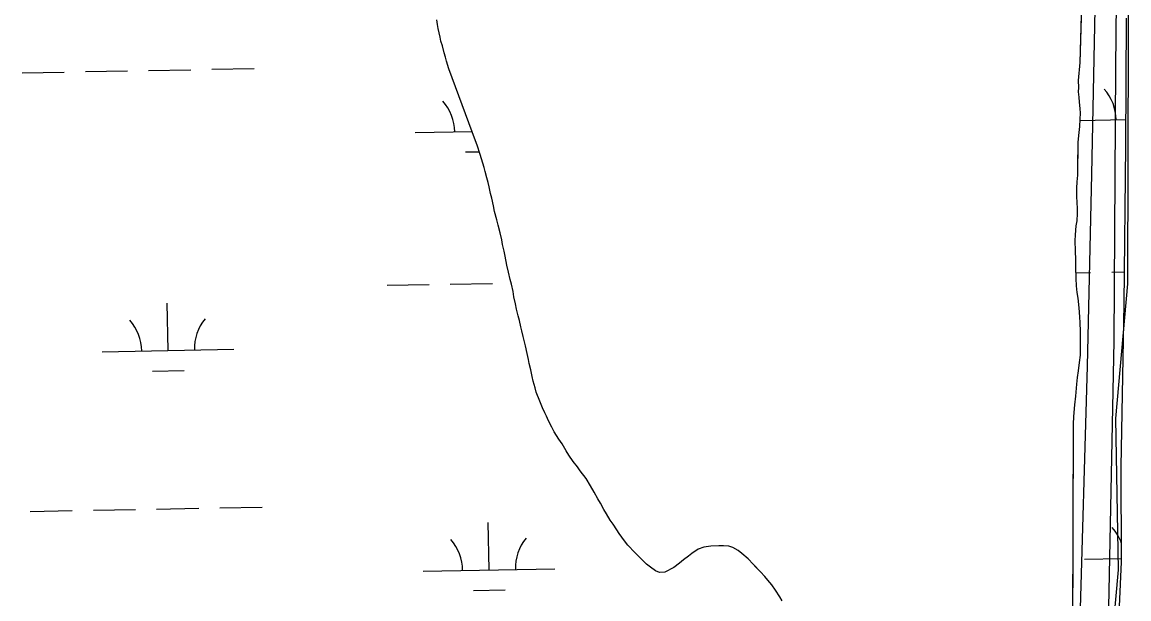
# Model space of a CAD drawing. Extents: x 3925854 to 3964121, y 224593 to 250589.
# Drawn here: x 3941957 to 3942797, y 241571 to 242008 of the extents above; entities that cross this region are included whole.
import ezdxf

# ---------------------------------------------------------------- set-up
doc = ezdxf.new("R2010")
doc.units = 0
for name, color, linetype in [('V-RIVR-EDGE', 7, 'Continuous'), ('V-RIVR-JETY', 7, 'Continuous'), ('V-TOPO-SHOR', 7, 'Continuous'), ('V-WETL-SWMP', 7, 'Continuous')]:
    doc.layers.add(name, color=color, linetype=linetype)

msp = doc.modelspace()

# ---------------------------------------------------------------- linework, layer by layer
at = {"layer": 'V-RIVR-EDGE'}
msp.add_lwpolyline([(3942611.297, 243046.196), (3942673.743, 242872.165), (3942709.573, 242708.371), (3942741.308, 242560.956), (3942781.233, 242428.897), (3942782.257, 242388.972), (3942782.257, 242367.474), (3942795.565, 242317.312), (3942796.589, 242186.277), (3942795.565, 241809.551), (3942786.352, 241707.18), (3942788.399, 241592.524), (3942784.304, 241547.481), (3942780.209, 241524.959), (3942784.304, 241461.489), (3942789.423, 241427.706), (3942782.257, 241405.185), (3942784.304, 241365.26), (3942789.423, 241332.501), (3942782.257, 241309.979), (3942780.209, 241272.102), (3942781.233, 241173.826), (3942770.996, 241115.474)], dxfattribs=at)
at = {"layer": 'V-RIVR-JETY'}
for points in [[(3942769.979, 241093.915), (3942774.399, 241248.132), (3942777.831, 241397.654), (3942781.567, 241576.334), (3942785.419, 241766.3), (3942786.623, 241973.226), (3942788.702, 242173.557), (3942787.403, 242320.309), (3942784.147, 242369.254), (3942778.982, 242415.4), (3942769.125, 242462.532), (3942745.53, 242545.552)], [(3942753.828, 241112.093), (3942757.154, 241251.271), (3942760.489, 241391.389), (3942759.268, 241545.663), (3942765.117, 241746.898), (3942768.511, 241892.66), (3942772.469, 242092.971), (3942776.176, 242268.828), (3942772.256, 242344.307), (3942757.165, 242431.001), (3942735.372, 242506.478)]]:
    msp.add_lwpolyline(points, dxfattribs=at)
at = {"layer": 'V-TOPO-SHOR'}
for points in [[(3942768.3, 242276.465), (3942759.301, 241977.181), (3942758.15, 241963.554), (3942758.264, 241958.331), (3942758.232, 241955.132), (3942758.527, 241951.089), (3942758.991, 241947.21), (3942759.446, 241942.492), (3942759.747, 241938.953), (3942759.362, 241934.41), (3942759.135, 241928.688), (3942758.586, 241924.316), (3942757.834, 241916.914), (3942757.777, 241911.358), (3942757.695, 241903.447), (3942757.644, 241898.564)], [(3942340.069, 241756.472), (3942338.785, 241762.378), (3942336.972, 241769.436), (3942335.973, 241773.757), (3942335.297, 241776.862), (3942334.136, 241781.724), (3942333.261, 241785.134), (3942332.037, 241790.299), (3942331.302, 241794.145), (3942330.079, 241799.681), (3942329.378, 241803.529), (3942328.256, 241809.063), (3942327.251, 241812.778), (3942325.928, 241818.346), (3942324.635, 241823.581), (3942323.359, 241830.429), (3942322.557, 241834.11), (3942321.43, 241839.34), (3942320.793, 241842.848), (3942319.503, 241848.216), (3942318.047, 241853.822), (3942317.078, 241857.94), (3942315.292, 241864.391), (3942314.496, 241868.711), (3942313.207, 241874.347), (3942312.235, 241878.029), (3942311.141, 241882.957), (3942310.369, 241886.299), (3942309.562, 241889.709), (3942308.096, 241894.573), (3942307.455, 241897.542), (3942306.48, 241901.022), (3942304.526, 241907.473), (3942302.14, 241914.569), (3942300.995, 241917.816), (3942280.515, 241972.448), (3942278.891, 241978.191), (3942278.08, 241981.23), (3942277.105, 241984.607), (3942275.813, 241990.008), (3942274.67, 241993.389), (3942274.029, 241996.426), (3942272.581, 242003.006), (3942271.94, 242006.043), (3942271.473, 242009.754)], [(3942757.644, 241898.564), (3942757.574, 241891.828), (3942757.017, 241886.784), (3942756.966, 241881.902), (3942756.898, 241875.336), (3942757.025, 241871.461), (3942757.31, 241866.407), (3942757.273, 241862.872), (3942757.046, 241857.148), (3942756.333, 241853.451), (3942755.926, 241846.551), (3942755.711, 241842.009), (3942755.801, 241834.429), (3942756.065, 241827.523), (3942756.178, 241822.135), (3942756.257, 241813.546), (3942756.704, 241807.817), (3942757.154, 241802.761), (3942757.785, 241798.544), (3942758.551, 241791.296), (3942759.153, 241784.386), (3942759.442, 241779.838), (3942759.544, 241773.438), (3942759.665, 241768.889), (3942759.766, 241762.153), (3942759.526, 241755.421), (3942758.795, 241749.703), (3942758.056, 241743.482), (3942757.331, 241738.437), (3942756.939, 241733.221), (3942756.003, 241724.138), (3942755.262, 241717.748), (3942754.666, 241708.831), (3942754.269, 241702.941), (3942753.728, 241537.26)], [(3942533.447, 241569.08), (3942531.793, 241571.96), (3942528.479, 241577.047), (3942525.659, 241581.116), (3942522.665, 241584.684), (3942520.504, 241587.399), (3942517.174, 241590.969), (3942513.674, 241594.543), (3942511.507, 241596.755), (3942507.845, 241600.832), (3942503.006, 241604.924), (3942500.165, 241607.142), (3942496.147, 241609.372), (3942492.958, 241610.417), (3942489.09, 241610.794), (3942485.385, 241610.665), (3942479.491, 241610.556), (3942474.094, 241609.77), (3942469.867, 241608.129), (3942464.952, 241604.981), (3942462.404, 241602.989), (3942458.671, 241599.997), (3942455.615, 241597.67), (3942451.37, 241594.178), (3942444.431, 241590.883), (3942440.386, 241590.588), (3942437.369, 241591.798), (3942433.525, 241594.533), (3942430.685, 241596.751), (3942426.017, 241601.344), (3942421.686, 241605.768), (3942416.523, 241611.209), (3942413.863, 241614.435), (3942409.881, 241620.202), (3942408.054, 241622.748), (3942405.238, 241627.153), (3942403.082, 241630.207), (3942400.268, 241634.952), (3942398.281, 241638.171), (3942395.637, 241643.082), (3942393.651, 241646.302), (3942390.841, 241651.383), (3942388.027, 241656.126), (3942384.717, 241661.717), (3942380.232, 241667.656), (3942378.244, 241670.54), (3942375.088, 241674.781), (3942371.77, 241679.531), (3942369.781, 241682.75), (3942366.638, 241688.003), (3942364.149, 241691.565), (3942360.672, 241697.158), (3942358.855, 241700.711), (3942356.211, 241705.622), (3942354.733, 241709.006), (3942353.414, 241711.713), (3942351.597, 241715.268), (3942349.629, 241720.339), (3942347.008, 241727.272), (3942346.033, 241730.649), (3942344.738, 241735.714), (3942343.932, 241739.089), (3942342.807, 241744.321), (3942341.677, 241749.046), (3942341.036, 241752.083), (3942340.069, 241756.472)]]:
    msp.add_lwpolyline(points, dxfattribs=at)
at = {"layer": 'V-WETL-SWMP'}
for p, q in [((3942271.94, 242006.044), (3942271.473, 242009.754)), ((3942760.38, 242013.078), (3942759.301, 241977.18)), ((3942794.187, 241913.988), (3942794.788, 242010.812)), ((3942272.582, 242003.007), (3942271.94, 242006.044)), ((3942274.029, 241996.425), (3942272.582, 242003.007)), ((3942274.671, 241993.388), (3942274.029, 241996.425)), ((3942275.814, 241990.008), (3942274.671, 241993.388)), ((3942277.105, 241984.607), (3942275.814, 241990.008)), ((3942278.081, 241981.229), (3942277.105, 241984.607)), ((3942278.891, 241978.19), (3942278.081, 241981.229)), ((3942280.515, 241972.448), (3942278.891, 241978.19)), ((3942759.301, 241977.18), (3942758.15, 241963.553)), ((3941956.895, 241969.493), (3941988.89, 241970.074)), ((3942004.887, 241970.365), (3942036.882, 241970.947)), ((3942052.88, 241971.238), (3942084.874, 241971.82)), ((3942100.872, 241972.111), (3942132.866, 241972.692)), ((3942300.996, 241917.815), (3942280.515, 241972.448)), ((3942758.15, 241963.553), (3942758.264, 241958.332)), ((3942758.264, 241958.332), (3942758.231, 241955.133)), ((3942758.231, 241955.133), (3942758.526, 241951.089)), ((3942758.526, 241951.089), (3942758.991, 241947.211)), ((3942758.991, 241947.211), (3942759.447, 241942.492)), ((3942759.447, 241942.492), (3942759.747, 241938.953)), ((3942759.363, 241934.411), (3942759.135, 241928.688)), ((3942759.32, 241933.333), (3942794.311, 241933.969)), ((3942759.747, 241938.953), (3942759.363, 241934.411)), ((3942255.085, 241924.164), (3942298.321, 241924.95)), ((3942758.585, 241924.316), (3942757.834, 241916.915)), ((3942759.135, 241928.688), (3942758.585, 241924.316)), ((3942302.141, 241914.57), (3942300.996, 241917.815)), ((3942757.834, 241916.915), (3942757.574, 241891.829)), ((3942293.359, 241909.427), (3942303.806, 241909.617)), ((3942304.526, 241907.474), (3942302.141, 241914.57)), ((3942306.479, 241901.021), (3942304.526, 241907.474)), ((3942793.146, 241794.172), (3942794.187, 241913.988)), ((3942307.454, 241897.542), (3942306.479, 241901.021)), ((3942308.096, 241894.572), (3942307.454, 241897.542)), ((3942309.561, 241889.708), (3942308.096, 241894.572)), ((3942757.574, 241891.829), (3942757.017, 241886.784)), ((3942310.368, 241886.298), (3942309.561, 241889.708)), ((3942311.141, 241882.956), (3942310.368, 241886.298)), ((3942312.235, 241878.028), (3942311.141, 241882.956)), ((3942757.017, 241886.784), (3942756.966, 241881.901)), ((3942313.207, 241874.347), (3942312.235, 241878.028)), ((3942314.496, 241868.71), (3942313.207, 241874.347)), ((3942756.966, 241881.901), (3942756.898, 241875.335)), ((3942756.898, 241875.335), (3942757.026, 241871.461)), ((3942315.293, 241864.391), (3942314.496, 241868.71)), ((3942757.026, 241871.461), (3942757.31, 241866.407)), ((3942757.31, 241866.407), (3942757.274, 241862.871)), ((3942317.078, 241857.941), (3942315.293, 241864.391)), ((3942318.046, 241853.822), (3942317.078, 241857.941)), ((3942757.046, 241857.148), (3942756.334, 241853.451)), ((3942757.274, 241862.871), (3942757.046, 241857.148)), ((3942319.503, 241848.217), (3942318.046, 241853.822)), ((3942756.334, 241853.451), (3942755.926, 241846.552)), ((3942320.794, 241842.849), (3942319.503, 241848.217)), ((3942321.431, 241839.34), (3942320.794, 241842.849)), ((3942755.926, 241846.552), (3942755.71, 241842.008)), ((3942755.71, 241842.008), (3942755.8, 241834.43)), ((3942322.556, 241834.109), (3942321.431, 241839.34)), ((3942323.36, 241830.43), (3942322.556, 241834.109)), ((3942755.8, 241834.43), (3942756.065, 241827.524)), ((3942324.636, 241823.58), (3942323.36, 241830.43)), ((3942325.928, 241818.347), (3942324.636, 241823.58)), ((3942756.065, 241827.524), (3942756.178, 241822.134)), ((3942327.251, 241812.777), (3942325.928, 241818.347)), ((3942756.178, 241822.134), (3942756.257, 241813.546)), ((3942756.218, 241817.825), (3942767.599, 241818.032)), ((3942783.596, 241818.323), (3942793.357, 241818.501)), ((3942233.779, 241808.326), (3942265.774, 241808.908)), ((3942281.771, 241809.198), (3942313.766, 241809.78)), ((3942328.257, 241809.062), (3942327.251, 241812.777)), ((3942329.378, 241803.528), (3942328.257, 241809.062)), ((3942756.257, 241813.546), (3942756.703, 241807.817)), ((3942756.703, 241807.817), (3942757.155, 241802.761)), ((3942330.079, 241799.681), (3942329.378, 241803.528)), ((3942331.301, 241794.146), (3942330.079, 241799.681)), ((3942757.155, 241802.761), (3942757.785, 241798.545)), ((3942757.785, 241798.545), (3942758.552, 241791.296)), ((3942067.587, 241758.866), (3942066.932, 241794.86)), ((3942332.036, 241790.299), (3942331.301, 241794.146)), ((3942333.262, 241785.134), (3942332.036, 241790.299)), ((3942758.552, 241791.296), (3942759.154, 241784.387)), ((3942790.655, 241670.74), (3942793.146, 241794.172)), ((3942334.136, 241781.724), (3942333.262, 241785.134)), ((3942335.298, 241776.862), (3942334.136, 241781.724)), ((3942759.154, 241784.387), (3942759.443, 241779.837)), ((3942335.973, 241773.757), (3942335.298, 241776.862)), ((3942336.972, 241769.436), (3942335.973, 241773.757)), ((3942759.443, 241779.837), (3942759.545, 241773.438)), ((3942759.545, 241773.438), (3942759.666, 241768.89)), ((3942338.784, 241762.379), (3942336.972, 241769.436)), ((3942759.666, 241768.89), (3942759.765, 241762.154)), ((3942017.595, 241757.957), (3942117.579, 241759.775)), ((3942340.07, 241756.472), (3942338.784, 241762.379)), ((3942341.035, 241752.084), (3942340.07, 241756.472)), ((3942759.765, 241762.154), (3942759.527, 241755.421)), ((3942341.677, 241749.047), (3942341.035, 241752.084)), ((3942342.807, 241744.321), (3942341.677, 241749.047)), ((3942758.794, 241749.704), (3942758.056, 241743.482)), ((3942759.527, 241755.421), (3942758.794, 241749.704)), ((3942055.869, 241743.22), (3942079.865, 241743.656)), ((3942343.931, 241739.089), (3942342.807, 241744.321)), ((3942758.056, 241743.482), (3942757.33, 241738.438)), ((3942344.738, 241735.713), (3942343.931, 241739.089)), ((3942346.032, 241730.648), (3942344.738, 241735.713)), ((3942756.939, 241733.222), (3942756.003, 241724.139)), ((3942757.33, 241738.438), (3942756.939, 241733.222)), ((3942347.008, 241727.271), (3942346.032, 241730.648)), ((3942349.63, 241720.34), (3942347.008, 241727.271)), ((3942756.003, 241724.139), (3942755.263, 241717.749)), ((3942351.598, 241715.268), (3942349.63, 241720.34)), ((3942353.413, 241711.713), (3942351.598, 241715.268)), ((3942755.263, 241717.749), (3942754.666, 241708.831)), ((3942354.732, 241709.006), (3942353.413, 241711.713)), ((3942356.212, 241705.623), (3942354.732, 241709.006)), ((3942754.666, 241708.831), (3942754.268, 241702.941)), ((3942358.855, 241700.712), (3942356.212, 241705.623)), ((3942360.671, 241697.157), (3942358.855, 241700.712)), ((3942754.268, 241702.941), (3942753.728, 241537.261)), ((3942364.149, 241691.565), (3942360.671, 241697.157)), ((3942366.637, 241688.003), (3942364.149, 241691.565)), ((3942369.782, 241682.751), (3942366.637, 241688.003)), ((3942371.769, 241679.531), (3942369.782, 241682.751)), ((3942375.088, 241674.782), (3942371.769, 241679.531)), ((3942378.243, 241670.54), (3942375.088, 241674.782)), ((3942380.233, 241667.656), (3942378.243, 241670.54)), ((3942384.718, 241661.717), (3942380.233, 241667.656)), ((3942791.119, 241598.719), (3942790.655, 241670.74)), ((3942388.028, 241656.126), (3942384.718, 241661.717)), ((3942390.841, 241651.382), (3942388.028, 241656.126)), ((3942393.651, 241646.301), (3942390.841, 241651.382)), ((3942058.928, 241638.618), (3942090.922, 241639.2)), ((3942106.92, 241639.491), (3942138.914, 241640.072)), ((3942395.638, 241643.082), (3942393.651, 241646.301)), ((3942398.281, 241638.171), (3942395.638, 241643.082)), ((3941962.943, 241636.873), (3941994.938, 241637.454)), ((3942010.936, 241637.745), (3942042.93, 241638.327)), ((3942400.268, 241634.951), (3942398.281, 241638.171)), ((3942403.081, 241630.207), (3942400.268, 241634.951)), ((3942405.239, 241627.154), (3942403.081, 241630.207)), ((3942311.125, 241592.453), (3942310.47, 241628.447)), ((3942408.055, 241622.747), (3942405.239, 241627.154)), ((3942409.881, 241620.203), (3942408.055, 241622.747)), ((3942413.862, 241614.436), (3942409.881, 241620.203)), ((3942416.523, 241611.21), (3942413.862, 241614.436)), ((3942421.686, 241605.768), (3942416.523, 241611.21)), ((3942426.018, 241601.345), (3942421.686, 241605.768)), ((3942464.952, 241604.982), (3942462.405, 241602.988)), ((3942469.868, 241608.13), (3942464.952, 241604.982)), ((3942474.094, 241609.77), (3942469.868, 241608.13)), ((3942479.49, 241610.556), (3942474.094, 241609.77)), ((3942485.385, 241610.664), (3942479.49, 241610.556)), ((3942489.09, 241610.793), (3942485.385, 241610.664)), ((3942492.959, 241610.417), (3942489.09, 241610.793)), ((3942496.148, 241609.373), (3942492.959, 241610.417)), ((3942500.166, 241607.143), (3942496.148, 241609.373)), ((3942503.005, 241604.924), (3942500.166, 241607.143)), ((3942430.685, 241596.75), (3942426.018, 241601.345)), ((3942433.525, 241594.532), (3942430.685, 241596.75)), ((3942455.615, 241597.67), (3942451.369, 241594.178)), ((3942458.67, 241599.996), (3942455.615, 241597.67)), ((3942462.405, 241602.988), (3942458.67, 241599.996)), ((3942507.846, 241600.833), (3942503.005, 241604.924)), ((3942511.508, 241596.754), (3942507.846, 241600.833)), ((3942517.173, 241590.97), (3942511.508, 241596.754)), ((3942762.958, 241600.669), (3942791.103, 241601.181)), ((3942789.555, 241564.643), (3942791.119, 241598.719)), ((3942261.133, 241591.544), (3942361.116, 241593.362)), ((3942437.369, 241591.798), (3942433.525, 241594.532)), ((3942440.387, 241590.588), (3942437.369, 241591.798)), ((3942444.432, 241590.883), (3942440.387, 241590.588)), ((3942451.369, 241594.178), (3942444.432, 241590.883)), ((3942520.503, 241587.4), (3942517.173, 241590.97)), ((3942522.664, 241584.683), (3942520.503, 241587.4)), ((3942525.658, 241581.116), (3942522.664, 241584.683)), ((3942528.478, 241577.046), (3942525.658, 241581.116)), ((3942299.407, 241576.807), (3942323.403, 241577.243)), ((3942531.793, 241571.96), (3942528.478, 241577.046)), ((3942533.447, 241569.08), (3942531.793, 241571.96))]:
    msp.add_line(p, q, dxfattribs=at)
for centre, start, end in [((3942751.659, 241933.668), 0.269879, 41.813537), ((3942249.834, 241924.544), 0.269879, 41.813537), ((3942012.344, 241758.337), 0.269879, 41.813537), ((3942122.812, 241760.345), 140.269876, 181.813534), ((3942757.707, 241601.048), 19.01592, 41.813537), ((3942255.882, 241591.924), 0.269879, 41.813537), ((3942366.35, 241593.932), 140.269876, 181.813534)]:
    msp.add_arc(centre, 35.246, start, end, dxfattribs=at)

doc.saveas('drawing.dxf')
